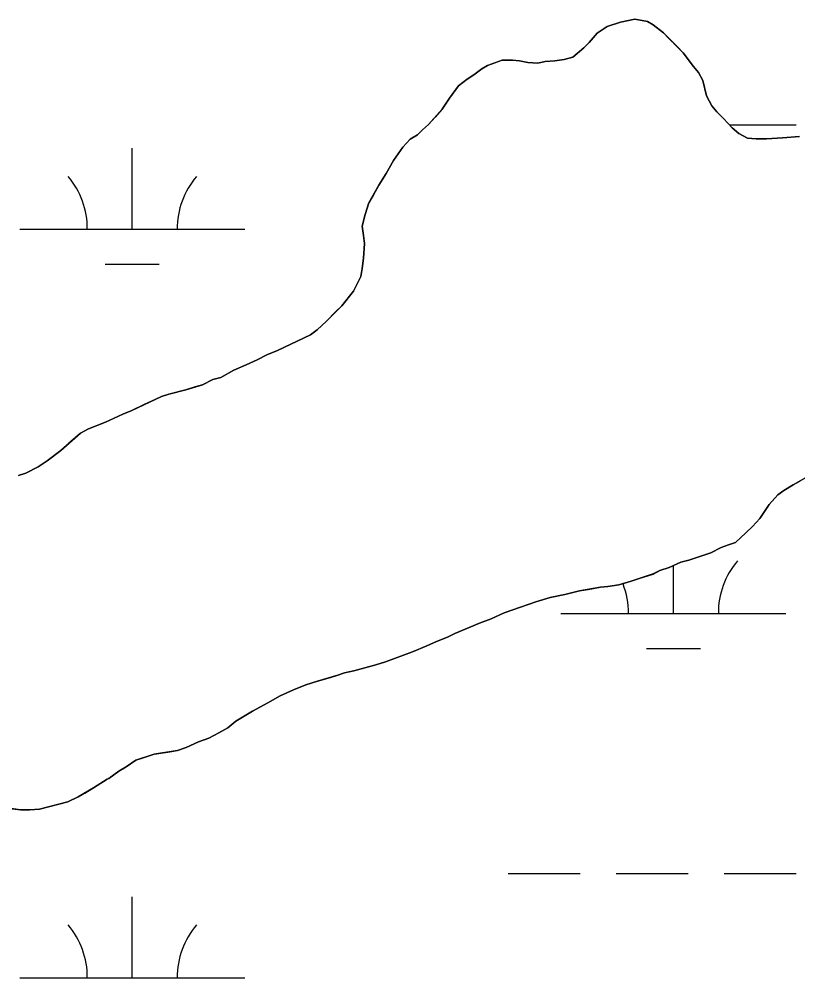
# Model space of a CAD drawing. Extents: x 3281947 to 3319794, y 715894 to 741249.
# Drawn here: x 3312764.2 to 3313110.2, y 736319.3 to 736745.3 of the extents above; entities that cross this region are included whole.
import ezdxf

# ---------------------------------------------------------------- set-up
doc = ezdxf.new("R2010")
doc.units = 0
for name, color, linetype in [('V-SITE-VEGE', 7, 'Continuous'), ('V-TOPO-SHOR', 7, 'Continuous'), ('V-WETL-SWMP', 7, 'Continuous')]:
    doc.layers.add(name, color=color, linetype=linetype)

msp = doc.modelspace()

# ---------------------------------------------------------------- linework, layer by layer
at = {"layer": 'V-SITE-VEGE'}
for p, q in [((3313031.35, 736744.03), (3313037.84, 736745.33)), ((3313037.84, 736745.33), (3313043.36, 736744.37)), ((3313020.98, 736739.15), (3313025.52, 736742.07)), ((3313025.52, 736742.07), (3313031.35, 736744.03)), ((3313043.36, 736744.37), (3313045.96, 736742.75)), ((3313045.96, 736742.75), (3313050.51, 736739.19)), ((3313017.42, 736734.93), (3313020.98, 736739.15)), ((3313050.51, 736739.19), (3313059.28, 736730.44)), ((3313010.29, 736728.43), (3313015.15, 736732.65)), ((3313015.15, 736732.65), (3313017.42, 736734.93)), ((3313002.18, 736726.79), (3313006.39, 736727.45)), ((3313006.39, 736727.45), (3313010.29, 736728.43)), ((3313059.28, 736730.44), (3313063.83, 736724.28)), ((3312966.17, 736720.58), (3312969.73, 736723.19)), ((3312969.73, 736723.19), (3312972.33, 736724.81)), ((3312972.33, 736724.81), (3312978.81, 736727.09)), ((3312978.81, 736727.09), (3312983.36, 736727.09)), ((3312983.36, 736727.09), (3312986.6, 736726.78)), ((3312986.6, 736726.78), (3312990.17, 736726.13)), ((3312990.17, 736726.13), (3312994.71, 736725.81)), ((3312994.71, 736725.81), (3312997.96, 736726.46)), ((3312997.96, 736726.46), (3313002.18, 736726.79)), ((3313063.83, 736724.28), (3313066.1, 736721.68)), ((3312963.25, 736718.63), (3312966.17, 736720.58)), ((3313066.1, 736721.68), (3313068.05, 736718.12)), ((3312955.48, 736710.19), (3312959.36, 736715.71)), ((3312959.36, 736715.71), (3312963.25, 736718.63)), ((3313068.05, 736718.12), (3313069.68, 736711.31)), ((3313069.68, 736711.31), (3313071.96, 736706.77)), ((3312952.23, 736705.32), (3312955.48, 736710.19)), ((3313071.96, 736706.77), (3313074.24, 736704.17)), ((3312946.08, 736698.49), (3312952.23, 736705.32)), ((3313074.24, 736704.17), (3313077.16, 736701.26)), ((3312943.49, 736696.22), (3312946.08, 736698.49)), ((3313077.16, 736701.26), (3313081.06, 736697.04)), ((3312937.98, 736692), (3312941.22, 736693.95)), ((3312941.22, 736693.95), (3312943.49, 736696.22)), ((3313081.06, 736697.04), (3313083.98, 736694.45)), ((3313083.98, 736694.45), (3313087.88, 736692.51)), ((3312934.74, 736688.42), (3312937.98, 736692)), ((3313087.88, 736692.51), (3313091.77, 736692.19)), ((3313091.77, 736692.19), (3313096.32, 736692.2)), ((3313096.32, 736692.2), (3313103.45, 736692.53)), ((3313103.45, 736692.53), (3313110.91, 736693.19)), ((3312930.53, 736682.58), (3312934.74, 736688.42)), ((3312927.29, 736676.73), (3312930.53, 736682.58)), ((3312924.05, 736671.54), (3312927.29, 736676.73)), ((3312919.52, 736663.74), (3312924.05, 736671.54)), ((3312917.9, 736658.55), (3312919.52, 736663.74)), ((3312916.61, 736653.36), (3312917.9, 736658.55)), ((3312917.27, 736649.14), (3312916.61, 736653.36)), ((3312917.6, 736645.57), (3312917.27, 736649.14)), ((3312917.28, 736639.08), (3312917.6, 736645.57)), ((3312916.64, 736634.54), (3312917.28, 736639.08)), ((3312915.99, 736630.97), (3312916.64, 736634.54)), ((3312912.76, 736624.47), (3312915.99, 736630.97)), ((3312907.57, 736617.98), (3312912.76, 736624.47)), ((3312900.77, 736611.16), (3312907.57, 736617.98)), ((3312896.55, 736607.26), (3312900.77, 736611.16)), ((3312879.05, 736598.15), (3312893.64, 736604.98)), ((3312893.64, 736604.98), (3312896.55, 736607.26)), ((3312869.97, 736593.92), (3312874.18, 736596.2)), ((3312874.18, 736596.2), (3312879.05, 736598.15)), ((3312859.59, 736589.36), (3312865.1, 736591.64)), ((3312865.1, 736591.64), (3312869.97, 736593.92)), ((3312853.75, 736586.11), (3312859.59, 736589.36)), ((3312838.19, 736580.58), (3312845.65, 736582.86)), ((3312845.65, 736582.86), (3312850.19, 736585.14)), ((3312850.19, 736585.14), (3312853.75, 736586.11)), ((3312827.48, 736577.64), (3312830.73, 736578.62)), ((3312830.73, 736578.62), (3312838.19, 736580.58)), ((3312814.19, 736571.46), (3312827.48, 736577.64)), ((3312802.51, 736566.26), (3312810.3, 736569.83)), ((3312810.3, 736569.83), (3312814.19, 736571.46)), ((3312795.06, 736563.32), (3312802.51, 736566.26)), ((3312782.74, 736553.58), (3312791.49, 736561.37)), ((3312791.49, 736561.37), (3312795.06, 736563.32)), ((3312776.58, 736549.03), (3312782.74, 736553.58)), ((3312772.69, 736546.43), (3312776.58, 736549.03)), ((3312767.18, 736543.5), (3312772.69, 736546.43)), ((3313118.57, 736544.27), (3313108.19, 736538.42)), ((3312763.93, 736542.52), (3312767.18, 736543.5)), ((3313103.98, 736535.82), (3313101.38, 736533.87)), ((3313108.19, 736538.42), (3313103.98, 736535.82)), ((3313101.38, 736533.87), (3313097.5, 736529.64)), ((3313097.5, 736529.64), (3313093.29, 736523.47)), ((3313093.29, 736523.47), (3313090.04, 736519.9)), ((3313090.04, 736519.9), (3313087.13, 736516.98)), ((3313087.13, 736516.98), (3313082.59, 736512.75)), ((3313076.1, 736510.47), (3313071.57, 736508.2)), ((3313079.35, 736511.78), (3313076.1, 736510.47)), ((3313082.59, 736512.75), (3313079.35, 736511.78)), ((3313071.57, 736508.2), (3313061.84, 736504.94)), ((3313053.08, 736501.68), (3313048.86, 736500.38)), ((3313058.27, 736503.96), (3313053.08, 736501.68)), ((3313061.84, 736504.94), (3313058.27, 736503.96)), ((3313045.95, 736498.76), (3313039.78, 736496.8)), ((3313048.86, 736500.38), (3313045.95, 736498.76)), ((3313025.84, 736493.21), (3313022.59, 736492.88)), ((3313030.7, 736493.87), (3313025.84, 736493.21)), ((3313036.21, 736495.5), (3313030.7, 736493.87)), ((3313039.78, 736496.8), (3313036.21, 736495.5)), ((3313006.7, 736489.62), (3313000.21, 736488.31)), ((3313013.18, 736491.25), (3313006.7, 736489.62)), ((3313022.59, 736492.88), (3313013.18, 736491.25)), ((3312993.72, 736486.36), (3312986.91, 736484.08)), ((3313000.21, 736488.31), (3312993.72, 736486.36)), ((3312979.78, 736481.47), (3312973.94, 736478.87)), ((3312986.91, 736484.08), (3312979.78, 736481.47)), ((3312968.75, 736476.92), (3312964.21, 736474.96)), ((3312973.94, 736478.87), (3312968.75, 736476.92)), ((3312957.73, 736472.36), (3312954.48, 736470.73)), ((3312964.21, 736474.96), (3312957.73, 736472.36)), ((3312949.62, 736468.78), (3312945.4, 736466.83)), ((3312954.48, 736470.73), (3312949.62, 736468.78)), ((3312938.92, 736464.22), (3312926.92, 736459.67)), ((3312945.4, 736466.83), (3312938.92, 736464.22)), ((3312926.92, 736459.67), (3312922.7, 736458.36)), ((3312908.75, 736454.78), (3312905.84, 736453.8)), ((3312912.97, 736455.76), (3312908.75, 736454.78)), ((3312922.7, 736458.36), (3312912.97, 736455.76)), ((3312896.75, 736451.19), (3312891.56, 736449.56)), ((3312905.84, 736453.8), (3312896.75, 736451.19)), ((3312886.05, 736447.28), (3312880.21, 736444.68)), ((3312891.56, 736449.56), (3312886.05, 736447.28)), ((3312880.21, 736444.68), (3312874.7, 736441.43)), ((3312867.89, 736437.85), (3312860.44, 736433.3)), ((3312874.7, 736441.43), (3312867.89, 736437.85)), ((3312856.87, 736430.38), (3312852.98, 736428.1)), ((3312860.44, 736433.3), (3312856.87, 736430.38)), ((3312848.44, 736425.82), (3312843.9, 736424.2)), ((3312852.98, 736428.1), (3312848.44, 736425.82)), ((3312838.39, 736421.59), (3312834.5, 736420.29)), ((3312843.9, 736424.2), (3312838.39, 736421.59)), ((3312824.12, 736418.65), (3312816.01, 736416.05)), ((3312834.5, 736420.29), (3312824.12, 736418.65)), ((3312811.79, 736413.12), (3312808.55, 736411.17)), ((3312816.01, 736416.05), (3312811.79, 736413.12)), ((3312804.01, 736407.92), (3312803.37, 736407.6)), ((3312808.55, 736411.17), (3312804.01, 736407.92)), ((3312797.21, 736403.7), (3312790.4, 736399.79)), ((3312803.37, 736407.6), (3312797.21, 736403.7)), ((3312790.4, 736399.79), (3312785.86, 736397.52)), ((3312764.77, 736393.92), (3312755.36, 736395.21)), ((3312785.86, 736397.52), (3312773.21, 736394.25)), ((3312768.99, 736393.92), (3312764.77, 736393.92)), ((3312773.21, 736394.25), (3312768.99, 736393.92))]:
    msp.add_line(p, q, dxfattribs=at)
at = {"layer": 'V-TOPO-SHOR'}
for points in [[(3313110.91, 736693.19), (3313107.67, 736692.86), (3313103.45, 736692.53), (3313096.32, 736692.2), (3313091.77, 736692.19), (3313087.88, 736692.51), (3313083.98, 736694.45), (3313081.06, 736697.04), (3313077.16, 736701.26), (3313074.24, 736704.17), (3313071.96, 736706.77), (3313069.68, 736711.31), (3313068.05, 736718.12), (3313066.1, 736721.68), (3313063.83, 736724.28), (3313059.28, 736730.44), (3313056.68, 736733.03), (3313052.78, 736736.92), (3313050.51, 736739.19), (3313045.96, 736742.75), (3313043.36, 736744.37), (3313037.84, 736745.33), (3313031.35, 736744.03), (3313025.52, 736742.07), (3313020.98, 736739.15), (3313017.42, 736734.93), (3313015.15, 736732.65), (3313010.29, 736728.43), (3313006.39, 736727.45), (3313002.18, 736726.79), (3312997.96, 736726.46), (3312994.71, 736725.81), (3312990.17, 736726.13), (3312986.6, 736726.78), (3312983.36, 736727.09), (3312978.81, 736727.09), (3312972.33, 736724.81), (3312969.73, 736723.19), (3312966.17, 736720.58), (3312963.25, 736718.63), (3312959.36, 736715.71), (3312955.48, 736710.19), (3312952.24, 736705.32)], [(3312952.24, 736705.32), (3312949, 736701.74), (3312946.08, 736698.49), (3312943.49, 736696.22), (3312941.22, 736693.95), (3312937.98, 736692), (3312934.74, 736688.42), (3312930.53, 736682.58), (3312927.29, 736676.73), (3312924.05, 736671.54), (3312921.46, 736666.99), (3312919.52, 736663.74), (3312917.9, 736658.55), (3312916.61, 736653.36), (3312917.27, 736649.14), (3312917.6, 736645.57), (3312917.28, 736639.08), (3312916.64, 736634.54), (3312915.99, 736630.97), (3312912.76, 736624.47), (3312907.57, 736617.98), (3312904.98, 736615.38), (3312900.77, 736611.16), (3312896.55, 736607.26), (3312893.64, 736604.98), (3312886.83, 736601.73), (3312879.05, 736598.15), (3312874.18, 736596.2), (3312869.97, 736593.92), (3312865.1, 736591.64), (3312859.59, 736589.36), (3312853.75, 736586.11), (3312850.19, 736585.14), (3312845.65, 736582.86), (3312842.4, 736581.88), (3312838.19, 736580.58), (3312830.73, 736578.62), (3312827.48, 736577.64), (3312824.56, 736576.34), (3312819.7, 736574.07), (3312814.19, 736571.46), (3312810.3, 736569.83), (3312806.08, 736567.88), (3312802.51, 736566.26), (3312795.06, 736563.33), (3312791.49, 736561.37), (3312786.3, 736556.83), (3312782.74, 736553.58), (3312776.58, 736549.03), (3312772.69, 736546.43), (3312767.18, 736543.5), (3312763.93, 736542.52)], [(3312864.65, 736435.9), (3312867.89, 736437.85), (3312874.7, 736441.43), (3312880.21, 736444.68), (3312886.05, 736447.28), (3312891.56, 736449.56), (3312896.75, 736451.19), (3312902.59, 736452.82), (3312905.84, 736453.8), (3312908.75, 736454.78), (3312912.97, 736455.76), (3312922.7, 736458.36), (3312926.92, 736459.67), (3312932.75, 736461.95), (3312938.92, 736464.22), (3312945.4, 736466.83), (3312949.62, 736468.78), (3312954.48, 736470.73), (3312957.73, 736472.36), (3312960.97, 736473.66), (3312964.21, 736474.96), (3312968.75, 736476.92), (3312973.94, 736478.87), (3312979.78, 736481.47), (3312986.91, 736484.08), (3312993.72, 736486.36), (3313000.21, 736488.31), (3313006.7, 736489.62), (3313013.18, 736491.25), (3313017.08, 736491.9), (3313022.59, 736492.88), (3313025.84, 736493.21), (3313030.7, 736493.87), (3313036.21, 736495.5), (3313039.78, 736496.8), (3313045.95, 736498.76), (3313048.86, 736500.38), (3313053.08, 736501.68), (3313058.27, 736503.96), (3313061.84, 736504.94), (3313068.65, 736507.22), (3313071.57, 736508.2), (3313076.1, 736510.47), (3313079.35, 736511.78), (3313082.59, 736512.75), (3313087.13, 736516.98), (3313090.04, 736519.9), (3313093.29, 736523.47), (3313097.5, 736529.64), (3313101.38, 736533.87), (3313103.98, 736535.82), (3313108.19, 736538.42), (3313111.11, 736540.04)], [(3312759.9, 736394.56), (3312764.77, 736393.92), (3312768.99, 736393.92), (3312773.21, 736394.25), (3312779.37, 736395.88), (3312785.86, 736397.52), (3312790.4, 736399.79), (3312793.31, 736401.42), (3312797.21, 736403.7), (3312799.8, 736405.32), (3312803.37, 736407.6), (3312804.01, 736407.92), (3312808.55, 736411.17), (3312811.79, 736413.12), (3312816.01, 736416.05), (3312819.25, 736417.03), (3312824.12, 736418.65), (3312830.28, 736419.63), (3312834.5, 736420.29), (3312838.39, 736421.59), (3312843.9, 736424.2), (3312848.44, 736425.82), (3312852.98, 736428.1), (3312856.87, 736430.38), (3312860.44, 736433.3), (3312864.65, 736435.9)]]:
    msp.add_lwpolyline(points, dxfattribs=at)
at = {"layer": 'V-WETL-SWMP'}
for p, q in [((3313079.82, 736698.39), (3313109.52, 736698.39)), ((3312814.45, 736651.96), (3312814.45, 736687.96)), ((3312764.45, 736651.96), (3312864.45, 736651.96)), ((3312802.45, 736636.52), (3312826.45, 736636.52)), ((3313054.93, 736481.14), (3313054.93, 736502.49)), ((3313004.93, 736481.14), (3313104.93, 736481.14)), ((3313042.93, 736465.71), (3313066.93, 736465.71)), ((3312981.52, 736365.71), (3313013.52, 736365.71)), ((3313029.52, 736365.71), (3313061.52, 736365.71)), ((3313077.52, 736365.71), (3313109.52, 736365.71)), ((3312814.45, 736319.28), (3312814.45, 736355.28)), ((3312764.45, 736319.28), (3312864.45, 736319.28))]:
    msp.add_line(p, q, dxfattribs=at)
for points in [[(3313110.91, 736693.19), (3313103.45, 736692.53), (3313096.31, 736692.2), (3313091.77, 736692.19), (3313087.88, 736692.51), (3313083.98, 736694.45), (3313081.06, 736697.04), (3313077.16, 736701.26), (3313074.24, 736704.17), (3313071.96, 736706.77), (3313069.68, 736711.31), (3313068.05, 736718.12), (3313066.1, 736721.68), (3313063.83, 736724.28), (3313059.28, 736730.44), (3313050.51, 736739.19), (3313045.96, 736742.75), (3313043.36, 736744.37), (3313037.84, 736745.33), (3313031.36, 736744.03), (3313025.52, 736742.07), (3313020.98, 736739.15), (3313017.42, 736734.93), (3313015.15, 736732.65), (3313010.29, 736728.43), (3313006.39, 736727.45), (3313002.18, 736726.79), (3312997.96, 736726.46), (3312994.71, 736725.81), (3312990.17, 736726.13), (3312986.6, 736726.77), (3312983.36, 736727.09), (3312978.81, 736727.09), (3312972.33, 736724.81), (3312969.73, 736723.18), (3312966.17, 736720.58), (3312963.25, 736718.63), (3312959.36, 736715.71), (3312955.48, 736710.19), (3312952.24, 736705.32), (3312946.08, 736698.49), (3312943.49, 736696.22)], [(3312943.49, 736696.22), (3312941.22, 736693.95), (3312937.98, 736691.99), (3312934.74, 736688.42), (3312930.53, 736682.58), (3312927.29, 736676.73), (3312924.05, 736671.54), (3312919.52, 736663.74), (3312917.9, 736658.55), (3312916.61, 736653.36), (3312917.27, 736649.14), (3312917.6, 736645.57), (3312917.28, 736639.08), (3312916.64, 736634.54), (3312915.99, 736630.97), (3312912.76, 736624.47), (3312907.57, 736617.98), (3312900.77, 736611.16), (3312896.56, 736607.26), (3312893.64, 736604.98), (3312879.05, 736598.15), (3312874.18, 736596.2), (3312869.97, 736593.92), (3312865.1, 736591.64), (3312859.59, 736589.36), (3312853.75, 736586.11), (3312850.19, 736585.14), (3312845.65, 736582.86), (3312838.19, 736580.58), (3312830.73, 736578.62), (3312827.48, 736577.64), (3312814.19, 736571.46), (3312810.3, 736569.83), (3312802.51, 736566.26), (3312795.06, 736563.33), (3312791.49, 736561.38), (3312782.74, 736553.58), (3312776.58, 736549.03), (3312772.69, 736546.43), (3312767.18, 736543.5), (3312763.93, 736542.52)], [(3312755.36, 736395.2), (3312764.77, 736393.92), (3312768.99, 736393.92), (3312773.21, 736394.25), (3312785.86, 736397.52), (3312790.4, 736399.79), (3312797.21, 736403.69), (3312803.37, 736407.6), (3312804.01, 736407.92), (3312808.55, 736411.17), (3312811.79, 736413.12), (3312816.01, 736416.05), (3312824.12, 736418.65), (3312834.5, 736420.29), (3312838.39, 736421.59), (3312843.9, 736424.2), (3312848.44, 736425.82), (3312852.98, 736428.1), (3312856.87, 736430.38), (3312860.44, 736433.3), (3312867.89, 736437.85), (3312874.7, 736441.43), (3312880.21, 736444.68), (3312886.05, 736447.29), (3312891.56, 736449.56), (3312896.75, 736451.19), (3312905.84, 736453.8), (3312908.75, 736454.78), (3312912.97, 736455.76), (3312922.7, 736458.36), (3312926.92, 736459.67), (3312938.92, 736464.22), (3312945.4, 736466.83), (3312949.62, 736468.78), (3312954.48, 736470.73), (3312957.73, 736472.36), (3312964.21, 736474.96), (3312968.75, 736476.92), (3312973.94, 736478.87), (3312979.78, 736481.47), (3312986.91, 736484.08), (3312993.72, 736486.36), (3313000.21, 736488.31), (3313006.7, 736489.62), (3313013.18, 736491.25), (3313022.59, 736492.88), (3313025.84, 736493.21), (3313030.7, 736493.87), (3313036.22, 736495.5), (3313039.78, 736496.8), (3313045.95, 736498.75), (3313048.86, 736500.38), (3313053.08, 736501.68), (3313058.27, 736503.96), (3313061.84, 736504.94), (3313071.57, 736508.2), (3313076.1, 736510.47), (3313079.35, 736511.78), (3313082.59, 736512.75), (3313087.13, 736516.98), (3313090.04, 736519.9), (3313093.29, 736523.47), (3313097.5, 736529.64), (3313101.38, 736533.87), (3313103.98, 736535.82), (3313108.19, 736538.42), (3313118.57, 736544.27)]]:
    msp.add_lwpolyline(points, dxfattribs=at)
for centre, start, end in [((3312759.21, 736652.43), 359.2282, 40.7718), ((3312869.7, 736652.43), 139.2282, 180.7718), ((3313110.17, 736481.62), 139.2282, 180.7718), ((3312999.68, 736481.62), 359.2282, 21.2741), ((3312759.21, 736319.76), 359.2282, 40.7718), ((3312869.7, 736319.76), 139.2282, 180.7718)]:
    msp.add_arc(centre, 35.25, start, end, dxfattribs=at)

doc.saveas('drawing.dxf')
